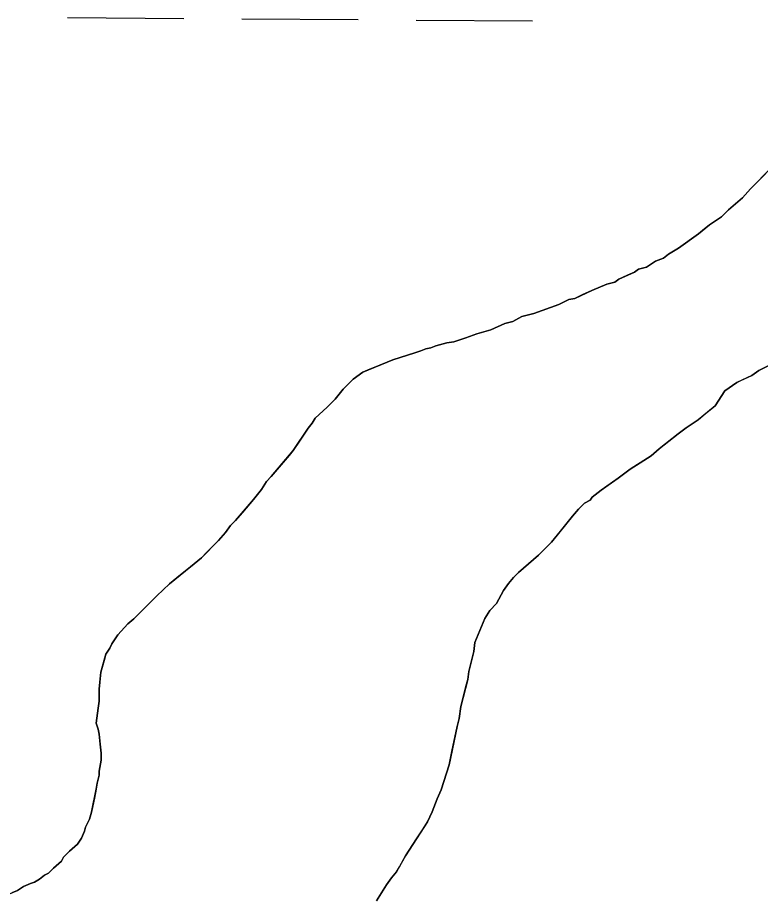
# Model space of a CAD drawing. Extents: x 3172231 to 3210228, y 940198 to 965780.
# Drawn here: x 3176693.1 to 3176897.6, y 961621.7 to 961864.7 of the extents above; entities that cross this region are included whole.
import ezdxf

# ---------------------------------------------------------------- set-up
doc = ezdxf.new("R2010")
doc.units = 0
for name, color, linetype in [('V-SITE-VEGE', 7, 'Continuous'), ('V-TOPO-SHOR', 7, 'Continuous'), ('V-WETL-SWMP', 7, 'Continuous')]:
    doc.layers.add(name, color=color, linetype=linetype)

msp = doc.modelspace()

# ---------------------------------------------------------------- linework, layer by layer
at = {"layer": 'V-SITE-VEGE'}
for p, q in [((3176894.858, 961817.569), (3176900.621, 961823.369)), ((3176892.663, 961815.084), (3176894.858, 961817.569)), ((3176888.821, 961811.769), (3176892.663, 961815.084)), ((3176886.9, 961809.835), (3176888.821, 961811.769)), ((3176883.602, 961807.621), (3176886.9, 961809.835)), ((3176880.582, 961805.137), (3176883.602, 961807.621)), ((3176875.089, 961801.262), (3176880.582, 961805.137)), ((3176870.966, 961798.498), (3176872.34, 961799.604)), ((3176872.34, 961799.604), (3176875.089, 961801.262)), ((3176866.295, 961796.003), (3176868.767, 961797.664)), ((3176868.767, 961797.664), (3176870.966, 961798.498)), ((3176858.596, 961792.675), (3176862.995, 961794.617)), ((3176862.995, 961794.617), (3176864.091, 961795.446)), ((3176864.091, 961795.446), (3176866.295, 961796.003)), ((3176857.499, 961791.848), (3176858.596, 961792.675)), ((3176851.172, 961789.624), (3176855.299, 961791.289)), ((3176855.299, 961791.289), (3176857.499, 961791.848)), ((3176844.848, 961787.123), (3176846.501, 961787.408)), ((3176846.501, 961787.408), (3176851.172, 961789.624)), ((3176835.229, 961783.24), (3176842.102, 961785.741)), ((3176842.102, 961785.741), (3176844.848, 961787.123)), ((3176831.925, 961782.404), (3176835.229, 961783.24)), ((3176823.401, 961778.8), (3176827.252, 961780.463)), ((3176827.252, 961780.463), (3176829.451, 961781.02)), ((3176829.451, 961781.02), (3176831.925, 961782.404)), ((3176813.227, 961775.466), (3176819.551, 961777.686)), ((3176819.551, 961777.686), (3176823.401, 961778.8)), ((3176808.275, 961774.346), (3176811.3, 961775.181)), ((3176811.3, 961775.181), (3176813.227, 961775.466)), ((3176796.45, 961770.456), (3176804.15, 961772.955)), ((3176804.15, 961772.955), (3176805.524, 961773.51)), ((3176805.524, 961773.51), (3176806.901, 961773.791)), ((3176806.901, 961773.791), (3176808.275, 961774.346)), ((3176788.198, 961767.124), (3176796.45, 961770.456)), ((3176902.153, 961770.043), (3176897.205, 961767.548)), ((3176785.454, 961765.189), (3176788.198, 961767.124)), ((3176895.282, 961766.166), (3176891.159, 961764.224)), ((3176897.205, 961767.548), (3176895.282, 961766.166)), ((3176782.71, 961762.426), (3176785.454, 961765.189)), ((3176891.159, 961764.224), (3176887.862, 961762.013)), ((3176780.516, 961759.666), (3176782.71, 961762.426)), ((3176887.862, 961762.013), (3176885.122, 961757.874)), ((3176778.321, 961757.458), (3176780.516, 961759.666)), ((3176775.026, 961754.419), (3176778.321, 961757.458)), ((3176885.122, 961757.874), (3176880.455, 961754.005)), ((3176774.204, 961753.04), (3176775.026, 961754.419)), ((3176880.455, 961754.005), (3176877.157, 961751.793)), ((3176768.998, 961745.59), (3176773.109, 961751.66)), ((3176773.109, 961751.66), (3176774.204, 961753.04)), ((3176877.157, 961751.793), (3176874.962, 961750.132)), ((3176874.962, 961750.132), (3176869.744, 961745.987)), ((3176762.965, 961738.411), (3176768.998, 961745.59)), ((3176867.546, 961744.054), (3176861.777, 961740.453)), ((3176869.744, 961745.987), (3176867.546, 961744.054)), ((3176861.777, 961740.453), (3176858.482, 961737.967)), ((3176760.223, 961734.823), (3176761.593, 961737.031)), ((3176761.593, 961737.031), (3176762.965, 961738.411)), ((3176858.482, 961737.967), (3176853.812, 961734.649)), ((3176758.029, 961732.065), (3176760.223, 961734.823)), ((3176853.812, 961734.649), (3176851.34, 961732.714)), ((3176753.092, 961726.267), (3176758.029, 961732.065)), ((3176850.791, 961731.886), (3176849.143, 961731.055)), ((3176851.34, 961732.714), (3176850.791, 961731.886)), ((3176847.496, 961729.398), (3176845.852, 961727.465)), ((3176849.143, 961731.055), (3176847.496, 961729.398)), ((3176845.852, 961727.465), (3176840.093, 961720.289)), ((3176750.349, 961722.955), (3176751.719, 961724.886)), ((3176751.719, 961724.886), (3176753.092, 961726.267)), ((3176748.428, 961720.745), (3176750.349, 961722.955)), ((3176743.765, 961716.051), (3176748.428, 961720.745)), ((3176840.093, 961720.289), (3176836.525, 961716.698)), ((3176734.977, 961708.865), (3176743.765, 961716.051)), ((3176836.525, 961716.698), (3176831.034, 961712)), ((3176831.034, 961712), (3176829.66, 961710.62)), ((3176829.66, 961710.62), (3176828.29, 961708.963)), ((3176731.409, 961705.549), (3176734.977, 961708.865)), ((3176828.29, 961708.963), (3176826.92, 961707.034)), ((3176725.097, 961699.198), (3176731.409, 961705.549)), ((3176826.92, 961707.034), (3176825.005, 961703.446)), ((3176825.005, 961703.446), (3176823.084, 961701.515)), ((3176823.084, 961701.515), (3176821.714, 961699.309)), ((3176720.706, 961694.779), (3176723.449, 961697.816)), ((3176723.449, 961697.816), (3176725.097, 961699.198)), ((3176821.714, 961699.309), (3176818.982, 961692.692)), ((3176719.062, 961692.297), (3176720.706, 961694.779)), ((3176818.982, 961692.692), (3176818.714, 961690.214)), ((3176717.419, 961689.538), (3176718.515, 961691.193)), ((3176718.515, 961691.193), (3176719.062, 961692.297)), ((3176818.714, 961690.214), (3176817.356, 961684.703)), ((3176716.058, 961684.578), (3176717.419, 961689.538)), ((3176715.523, 961679.896), (3176716.058, 961684.578)), ((3176817.356, 961684.703), (3176817.087, 961682.499)), ((3176817.087, 961682.499), (3176815.185, 961675.061)), ((3176715.533, 961676.593), (3176715.523, 961679.896)), ((3176714.726, 961670.532), (3176715.533, 961676.593)), ((3176815.185, 961675.061), (3176814.644, 961671.755)), ((3176814.644, 961671.755), (3176814.099, 961669.549)), ((3176715.281, 961668.884), (3176714.726, 961670.532)), ((3176715.562, 961667.508), (3176715.281, 961668.884)), ((3176814.099, 961669.549), (3176811.931, 961659.082)), ((3176716.129, 961662.279), (3176715.562, 961667.508)), ((3176716.135, 961660.352), (3176716.129, 961662.279)), ((3176715.595, 961657.321), (3176716.135, 961660.352)), ((3176811.931, 961659.082), (3176809.749, 961652.193)), ((3176715.054, 961654.015), (3176715.599, 961656.219)), ((3176715.599, 961656.219), (3176715.595, 961657.321)), ((3176714.784, 961652.363), (3176715.054, 961654.015)), ((3176713.428, 961646.026), (3176714.784, 961652.363)), ((3176809.749, 961652.193), (3176808.658, 961649.713)), ((3176808.658, 961649.713), (3176807.292, 961646.129)), ((3176711.79, 961641.891), (3176712.883, 961644.099)), ((3176712.883, 961644.099), (3176713.428, 961646.026)), ((3176807.292, 961646.129), (3176805.924, 961643.37)), ((3176711.517, 961640.789), (3176711.79, 961641.891)), ((3176805.924, 961643.37), (3176799.897, 961633.99)), ((3176710.698, 961638.86), (3176711.517, 961640.789)), ((3176707.407, 961635.27), (3176709.602, 961637.205)), ((3176709.602, 961637.205), (3176710.698, 961638.86)), ((3176705.758, 961633.613), (3176707.407, 961635.27)), ((3176703.016, 961630.576), (3176705.211, 961632.511)), ((3176705.211, 961632.511), (3176705.758, 961633.613)), ((3176799.897, 961633.99), (3176797.435, 961629.579)), ((3176701.644, 961629.196), (3176703.016, 961630.576)), ((3176797.435, 961629.579), (3176796.063, 961627.922)), ((3176697.798, 961626.705), (3176699.172, 961627.537)), ((3176699.172, 961627.537), (3176700.544, 961628.643)), ((3176700.544, 961628.643), (3176701.644, 961629.196)), ((3176796.063, 961627.922), (3176794.693, 961625.991)), ((3176693.124, 961624.489), (3176694.771, 961625.595)), ((3176694.771, 961625.595), (3176696.698, 961626.427)), ((3176696.698, 961626.427), (3176697.798, 961626.705)), ((3176794.693, 961625.991), (3176791.952, 961621.577)), ((3176689.825, 961623.103), (3176693.124, 961624.489))]:
    msp.add_line(p, q, dxfattribs=at)
at = {"layer": 'V-TOPO-SHOR'}
for points in [[(3176851.172, 961789.624), (3176855.299, 961791.289), (3176857.499, 961791.848), (3176858.596, 961792.675), (3176861.07, 961793.785), (3176862.995, 961794.617), (3176864.093, 961795.446), (3176866.295, 961796.003), (3176868.767, 961797.664), (3176870.966, 961798.498), (3176872.34, 961799.604), (3176875.089, 961801.262), (3176880.582, 961805.135), (3176882.228, 961806.518), (3176883.602, 961807.621), (3176886.9, 961809.835), (3176888.821, 961811.769), (3176892.663, 961815.084), (3176894.858, 961817.569), (3176895.681, 961818.398), (3176897.602, 961820.331)], [(3176691.75, 961623.934), (3176693.124, 961624.489), (3176694.773, 961625.595), (3176696.698, 961626.427), (3176697.798, 961626.705), (3176699.172, 961627.537), (3176700.544, 961628.643), (3176701.644, 961629.196), (3176703.016, 961630.576), (3176705.211, 961632.511), (3176705.758, 961633.613), (3176706.581, 961634.443), (3176707.407, 961635.27), (3176709.602, 961637.205), (3176710.698, 961638.86), (3176711.517, 961640.789), (3176711.79, 961641.891), (3176712.336, 961642.995), (3176712.883, 961644.099), (3176713.428, 961646.026), (3176714.243, 961649.885), (3176714.784, 961652.363), (3176715.054, 961654.015), (3176715.599, 961656.219), (3176715.595, 961657.321), (3176716.135, 961660.352), (3176716.129, 961662.279), (3176715.847, 961664.755), (3176715.562, 961667.508), (3176715.281, 961668.884), (3176714.726, 961670.532), (3176715.265, 961674.665), (3176715.533, 961676.593), (3176715.523, 961679.896), (3176715.791, 961681.823), (3176716.058, 961684.578), (3176717.147, 961688.436), (3176717.419, 961689.538), (3176718.515, 961691.193), (3176719.062, 961692.297), (3176720.706, 961694.779), (3176723.449, 961697.816), (3176725.097, 961699.198), (3176726.193, 961700.302), (3176727.842, 961701.959), (3176729.214, 961703.341), (3176731.409, 961705.549), (3176734.977, 961708.865), (3176737.998, 961711.351), (3176740.742, 961713.563), (3176743.765, 961716.051), (3176745.135, 961717.432), (3176748.428, 961720.745), (3176750.349, 961722.955), (3176751.719, 961724.886), (3176753.092, 961726.267), (3176755.013, 961728.477), (3176758.029, 961732.065), (3176760.223, 961734.823), (3176761.593, 961737.031), (3176762.965, 961738.411), (3176767.901, 961744.209), (3176768.998, 961745.59), (3176770.915, 961748.348), (3176773.109, 961751.66), (3176774.204, 961753.038), (3176775.026, 961754.419), (3176778.321, 961757.458), (3176779.419, 961758.562), (3176780.516, 961759.666), (3176782.71, 961762.426), (3176785.454, 961765.189), (3176788.2, 961767.124), (3176790.126, 961767.956), (3176792.874, 961769.066), (3176796.45, 961770.454), (3176802.5, 961772.4), (3176804.15, 961772.955), (3176805.524, 961773.51), (3176806.901, 961773.791), (3176808.275, 961774.346), (3176811.3, 961775.181), (3176813.227, 961775.464), (3176814.878, 961776.019), (3176816.526, 961776.574), (3176819.551, 961777.686), (3176823.401, 961778.8), (3176827.252, 961780.463), (3176829.451, 961781.02), (3176831.925, 961782.404), (3176834.127, 961782.964), (3176835.227, 961783.24), (3176842.102, 961785.741), (3176844.848, 961787.125), (3176846.501, 961787.408), (3176848.698, 961788.516), (3176851.172, 961789.624)], [(3176887.862, 961762.013), (3176891.159, 961764.224), (3176892.257, 961764.779), (3176895.282, 961766.166), (3176897.205, 961767.548), (3176902.153, 961770.043)], [(3176791.952, 961621.577), (3176794.693, 961625.991), (3176796.063, 961627.922), (3176797.435, 961629.579), (3176798.254, 961630.957), (3176799.897, 961633.99), (3176802.911, 961638.682), (3176804.556, 961641.164), (3176805.924, 961643.37), (3176807.292, 961646.129), (3176808.658, 961649.71), (3176809.749, 961652.193), (3176811.931, 961659.082), (3176812.744, 961663.215), (3176813.286, 961665.693), (3176814.099, 961669.549), (3176814.644, 961671.755), (3176815.185, 961675.061), (3176816.543, 961680.57), (3176817.087, 961682.499), (3176817.356, 961684.703), (3176818.171, 961688.008), (3176818.714, 961690.214), (3176818.982, 961692.692), (3176821.714, 961699.309), (3176823.084, 961701.515), (3176825.005, 961703.448), (3176826.92, 961707.034), (3176828.29, 961708.963), (3176829.66, 961710.62), (3176831.034, 961712), (3176836.525, 961716.698), (3176840.093, 961720.289), (3176842.56, 961723.326), (3176845.852, 961727.465), (3176847.496, 961729.398), (3176849.143, 961731.055), (3176850.791, 961731.886), (3176851.34, 961732.714), (3176853.812, 961734.649), (3176855.733, 961736.032), (3176858.482, 961737.967), (3176861.777, 961740.455), (3176864.525, 961742.116), (3176867.546, 961744.054), (3176869.744, 961745.987), (3176871.116, 961747.093), (3176874.962, 961750.132), (3176877.157, 961751.793), (3176880.455, 961754.005), (3176882.376, 961755.664), (3176885.122, 961757.874), (3176887.862, 961762.013)]]:
    msp.add_lwpolyline(points, dxfattribs=at)
at = {"layer": 'V-WETL-SWMP'}
for p, q in [((3176706.876, 961864.67), (3176738.875, 961864.452)), ((3176754.875, 961864.343), (3176786.874, 961864.125)), ((3176802.874, 961864.016), (3176834.873, 961863.799)), ((3176900.621, 961823.369), (3176897.602, 961820.331)), ((3176897.602, 961820.331), (3176895.681, 961818.398)), ((3176894.858, 961817.569), (3176892.663, 961815.084)), ((3176895.681, 961818.398), (3176894.858, 961817.569)), ((3176892.663, 961815.084), (3176888.82, 961811.768)), ((3176888.82, 961811.768), (3176886.899, 961809.835)), ((3176886.899, 961809.835), (3176883.602, 961807.622)), ((3176883.602, 961807.622), (3176882.229, 961806.517)), ((3176880.582, 961805.135), (3176875.088, 961801.263)), ((3176882.229, 961806.517), (3176880.582, 961805.135)), ((3176872.34, 961799.603), (3176870.967, 961798.497)), ((3176875.088, 961801.263), (3176872.34, 961799.603)), ((3176868.767, 961797.664), (3176866.295, 961796.004)), ((3176870.967, 961798.497), (3176868.767, 961797.664)), ((3176862.996, 961794.617), (3176861.071, 961793.785)), ((3176864.094, 961795.447), (3176862.996, 961794.617)), ((3176866.295, 961796.004), (3176864.094, 961795.447)), ((3176858.597, 961792.676), (3176857.498, 961791.847)), ((3176861.071, 961793.785), (3176858.597, 961792.676)), ((3176855.298, 961791.289), (3176851.173, 961789.624)), ((3176857.498, 961791.847), (3176855.298, 961791.289)), ((3176846.5, 961787.407), (3176844.849, 961787.126)), ((3176848.699, 961788.515), (3176846.5, 961787.407)), ((3176851.173, 961789.624), (3176848.699, 961788.515)), ((3176842.101, 961785.741), (3176835.226, 961783.241)), ((3176844.849, 961787.126), (3176842.101, 961785.741)), ((3176834.126, 961782.963), (3176831.925, 961782.405)), ((3176835.226, 961783.241), (3176834.126, 961782.963)), ((3176827.251, 961780.463), (3176823.402, 961778.799)), ((3176829.452, 961781.021), (3176827.251, 961780.463)), ((3176831.925, 961782.405), (3176829.452, 961781.021)), ((3176819.552, 961777.685), (3176816.527, 961776.574)), ((3176823.402, 961778.799), (3176819.552, 961777.685)), ((3176811.3, 961775.181), (3176808.275, 961774.346)), ((3176813.227, 961775.463), (3176811.3, 961775.181)), ((3176814.877, 961776.019), (3176813.227, 961775.463)), ((3176816.527, 961776.574), (3176814.877, 961776.019)), ((3176804.15, 961772.956), (3176802.499, 961772.4)), ((3176805.524, 961773.511), (3176804.15, 961772.956)), ((3176806.9, 961773.791), (3176805.524, 961773.511)), ((3176808.275, 961774.346), (3176806.9, 961773.791)), ((3176796.449, 961770.454), (3176792.874, 961769.066)), ((3176802.499, 961772.4), (3176796.449, 961770.454)), ((3176790.125, 961767.956), (3176788.2, 961767.124)), ((3176792.874, 961769.066), (3176790.125, 961767.956)), ((3176788.2, 961767.124), (3176785.454, 961765.188)), ((3176785.454, 961765.188), (3176782.709, 961762.426)), ((3176782.709, 961762.426), (3176780.516, 961759.666)), ((3176779.418, 961758.561), (3176778.32, 961757.457)), ((3176780.516, 961759.666), (3176779.418, 961758.561)), ((3176778.32, 961757.457), (3176775.026, 961754.418)), ((3176775.026, 961754.418), (3176774.205, 961753.039)), ((3176773.108, 961751.659), (3176770.916, 961748.348)), ((3176774.205, 961753.039), (3176773.108, 961751.659)), ((3176770.916, 961748.348), (3176768.998, 961745.589)), ((3176767.901, 961744.209), (3176762.964, 961738.412)), ((3176768.998, 961745.589), (3176767.901, 961744.209)), ((3176761.592, 961737.031), (3176760.222, 961734.824)), ((3176762.964, 961738.412), (3176761.592, 961737.031)), ((3176760.222, 961734.824), (3176758.029, 961732.064)), ((3176758.029, 961732.064), (3176755.012, 961728.476)), ((3176755.012, 961728.476), (3176753.092, 961726.267)), ((3176751.719, 961724.886), (3176750.349, 961722.955)), ((3176753.092, 961726.267), (3176751.719, 961724.886)), ((3176750.349, 961722.955), (3176748.429, 961720.746)), ((3176748.429, 961720.746), (3176745.136, 961717.432)), ((3176745.136, 961717.432), (3176743.764, 961716.051)), ((3176743.764, 961716.051), (3176740.743, 961713.564)), ((3176740.743, 961713.564), (3176737.997, 961711.352)), ((3176737.997, 961711.352), (3176734.977, 961708.865)), ((3176734.977, 961708.865), (3176731.409, 961705.55)), ((3176731.409, 961705.55), (3176729.213, 961703.341)), ((3176729.213, 961703.341), (3176727.841, 961701.96)), ((3176726.194, 961700.303), (3176725.097, 961699.198)), ((3176727.841, 961701.96), (3176726.194, 961700.303)), ((3176723.449, 961697.816), (3176720.706, 961694.779)), ((3176725.097, 961699.198), (3176723.449, 961697.816)), ((3176720.706, 961694.779), (3176719.062, 961692.296)), ((3176718.515, 961691.193), (3176717.419, 961689.538)), ((3176719.062, 961692.296), (3176718.515, 961691.193)), ((3176717.147, 961688.436), (3176716.058, 961684.578)), ((3176717.419, 961689.538), (3176717.147, 961688.436)), ((3176716.058, 961684.578), (3176715.792, 961681.824)), ((3176715.792, 961681.824), (3176715.523, 961679.896)), ((3176715.523, 961679.896), (3176715.533, 961676.593)), ((3176715.533, 961676.593), (3176715.264, 961674.665)), ((3176715.264, 961674.665), (3176714.726, 961670.533)), ((3176714.726, 961670.533), (3176715.282, 961668.883)), ((3176715.282, 961668.883), (3176715.562, 961667.508)), ((3176715.562, 961667.508), (3176715.846, 961664.755)), ((3176715.846, 961664.755), (3176716.129, 961662.279)), ((3176716.129, 961662.279), (3176716.135, 961660.351)), ((3176716.135, 961660.351), (3176715.594, 961657.321)), ((3176715.598, 961656.22), (3176715.054, 961654.016)), ((3176715.594, 961657.321), (3176715.598, 961656.22)), ((3176715.054, 961654.016), (3176714.784, 961652.363)), ((3176714.784, 961652.363), (3176714.242, 961649.884)), ((3176714.242, 961649.884), (3176713.428, 961646.027)), ((3176712.884, 961644.098), (3176712.336, 961642.995)), ((3176713.428, 961646.027), (3176712.884, 961644.098)), ((3176711.789, 961641.892), (3176711.518, 961640.79)), ((3176712.336, 961642.995), (3176711.789, 961641.892)), ((3176711.518, 961640.79), (3176710.698, 961638.86)), ((3176709.602, 961637.205), (3176707.406, 961635.271)), ((3176710.698, 961638.86), (3176709.602, 961637.205)), ((3176706.582, 961634.442), (3176705.759, 961633.614)), ((3176707.406, 961635.271), (3176706.582, 961634.442)), ((3176705.212, 961632.511), (3176703.016, 961630.577)), ((3176705.759, 961633.614), (3176705.212, 961632.511)), ((3176703.016, 961630.577), (3176701.644, 961629.196)), ((3176699.171, 961627.536), (3176697.797, 961626.706)), ((3176700.544, 961628.642), (3176699.171, 961627.536)), ((3176701.644, 961629.196), (3176700.544, 961628.642)), ((3176694.772, 961625.595), (3176693.124, 961624.489)), ((3176696.697, 961626.427), (3176694.772, 961625.595)), ((3176697.797, 961626.706), (3176696.697, 961626.427)), ((3176693.124, 961624.489), (3176691.749, 961623.934))]:
    msp.add_line(p, q, dxfattribs=at)

doc.saveas('drawing.dxf')
